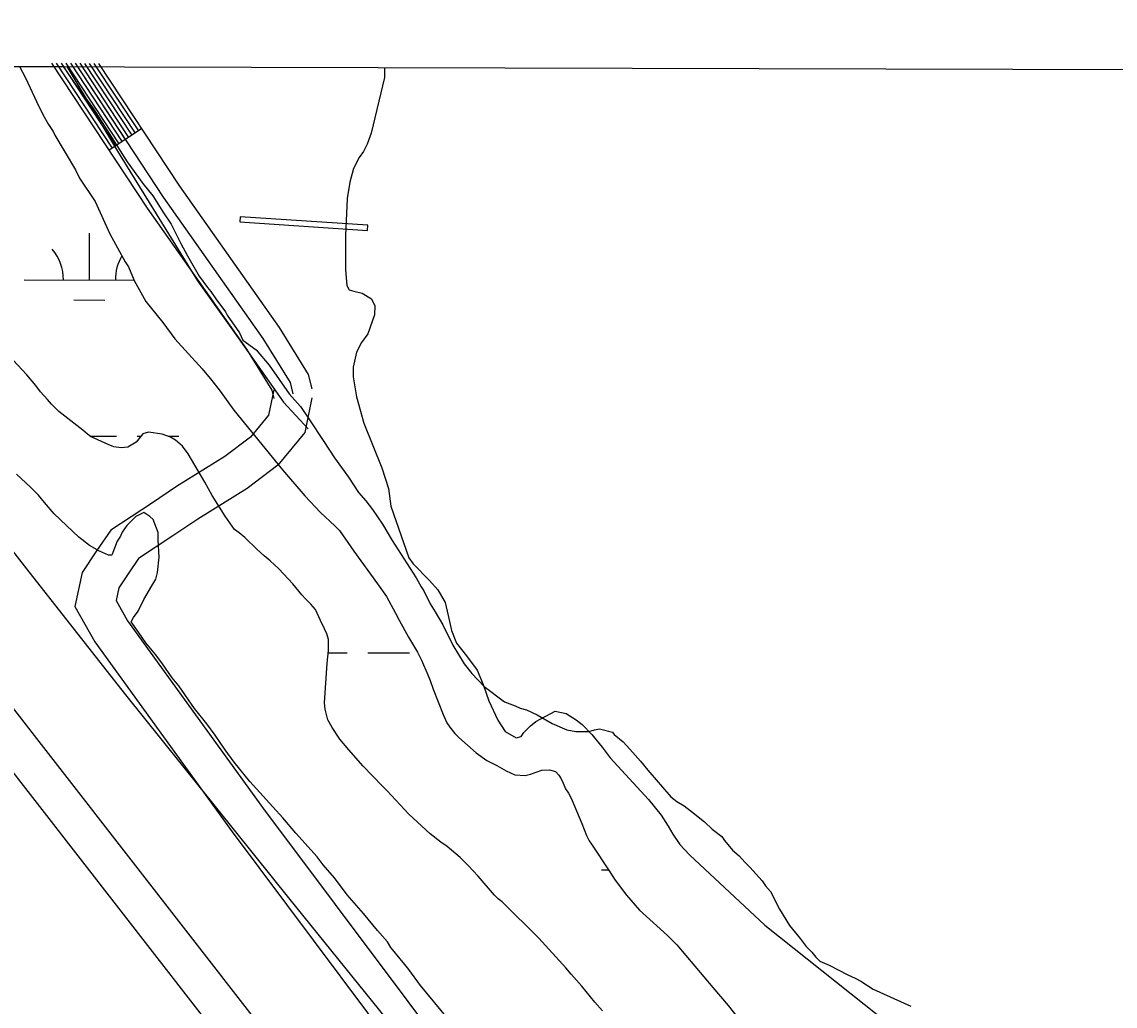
# Model space of a CAD drawing. Extents: x 3161514 to 3199414, y 831166 to 856601.
# Drawn here: x 3178194 to 3179035, y 854063 to 854820 of the extents above; entities that cross this region are included whole.
import ezdxf

# ---------------------------------------------------------------- set-up
doc = ezdxf.new("R2010")
doc.units = 0
for name, color, linetype in [('V-CHAN-DOCK', 7, 'Continuous'), ('V-GRID-FRAM', 7, 'Continuous'), ('V-LEVE-TOET', 7, 'Continuous'), ('V-ROAD-CNTR', 7, 'Continuous'), ('V-SITE-VEGE', 7, 'Continuous'), ('V-SURV-LINE', 7, 'Continuous'), ('V-TOPO-SHOR', 7, 'Continuous'), ('V-WETL-SWMP', 7, 'Continuous')]:
    doc.layers.add(name, color=color, linetype=linetype)

msp = doc.modelspace()

# ---------------------------------------------------------------- linework, layer by layer
at = {"layer": 'V-CHAN-DOCK'}
msp.add_lwpolyline([(3178361.86, 854666.19), (3178460.18, 854659.61), (3178460.45, 854663.57), (3178362.13, 854670.15), (3178361.86, 854666.19)], dxfattribs=at)
at = {"layer": 'V-GRID-FRAM'}
msp.add_lwpolyline([(3165761.05, 854820.03), (3197144.33, 854733.31), (3197102.01, 836546.11), (3165702.85, 836632.88), (3165761.05, 854820.03)], dxfattribs=at)
at = {"layer": 'V-LEVE-TOET'}
msp.add_lwpolyline([(3179994.33, 852911.24), (3179991.49, 852912.59), (3179985.2, 852914.68), (3179978.48, 852916.05), (3179968.33, 852918.82), (3179961.18, 852920.33), (3179946.58, 852925.49), (3179789.78, 853030.38), (3179511.99, 853221.46), (3179270.21, 853388.43), (3179044.29, 853553.25), (3178798.62, 853724.48), (3178677.76, 853812.82), (3178652.61, 853835.3), (3178632.43, 853860.68), (3178618.05, 853874.12), (3178506.19, 854013.89), (3178400.54, 854144.73), (3178274.13, 854302.37), (3178199.88, 854396.8), (3178082.37, 854547.52), (3177991.37, 854666.63), (3177903.88, 854775.22), (3177894.99, 854786.5)], dxfattribs=at)
at = {"layer": 'V-ROAD-CNTR'}
msp.add_line((3178286.36, 854737.76), (3178261.32, 854721.24), dxfattribs=at)
for points in [[(3178217.17, 854788.19), (3178290.61, 854676.82), (3178367.13, 854568.25), (3178386.53, 854536.77), (3178388.18, 854530.26)], [(3178220.77, 854788.18), (3178263.82, 854722.89)], [(3178224.37, 854788.17), (3178266.33, 854724.54)], [(3178227.97, 854788.16), (3178268.83, 854726.2)], [(3178228.77, 854785.58), (3178267.78, 854720.66), (3178329.38, 854620.86), (3178357.52, 854581.28), (3178395.49, 854527.36), (3178414.35, 854506.83)], [(3178231.57, 854788.15), (3178271.34, 854727.85)], [(3178235.17, 854788.14), (3178273.84, 854729.5)], [(3178235.17, 854788.14), (3178303.01, 854685.27), (3178379.65, 854576.51), (3178400.5, 854542.68), (3178402.72, 854533.95)], [(3178238.77, 854788.13), (3178276.34, 854731.15)], [(3178242.37, 854788.12), (3178278.85, 854732.8)], [(3178245.97, 854788.11), (3178281.35, 854734.45)], [(3178249.57, 854788.1), (3178283.86, 854736.11)], [(3178253.17, 854788.09), (3178315.4, 854693.72), (3178392.18, 854584.77), (3178414.48, 854548.6), (3178417.26, 854537.63)], [(3178388.03, 854537), (3178383.97, 854517.49), (3178370.18, 854500.63), (3178350.47, 854485.68), (3178313.15, 854462.59), (3178293.85, 854449.47), (3178262.6, 854429), (3178251.65, 854412.94), (3178240.67, 854396.4), (3178235.11, 854370.16), (3178250.29, 854343.03), (3178356.01, 854196.79), (3178522.47, 853974.32), (3178600.5, 853875.65), (3178636.76, 853831.35), (3178703.12, 853787.44), (3178876.97, 853659.01), (3179000.1, 853574.25), (3179053.41, 853549.08)], [(3178417.4, 854530.89), (3178411.85, 854504.18), (3178391.14, 854478.87), (3178367.46, 854460.92), (3178329.49, 854437.42), (3178310.5, 854424.52), (3178284.03, 854407.17), (3178276.54, 854396.19), (3178268.83, 854384.58), (3178266.8, 854374.97), (3178275.62, 854359.2), (3178380.18, 854214.57), (3178546.25, 853992.61), (3178623.87, 853894.46), (3178657.1, 853853.87), (3178720.32, 853812.03), (3178894.39, 853683.44), (3179015.11, 853600.34), (3179073.95, 853572.55)]]:
    msp.add_lwpolyline(points, dxfattribs=at)
at = {"layer": 'V-SITE-VEGE'}
for p, q in [((3177943.32, 854786.37), (3178225.95, 854785.59)), ((3178225.95, 854785.59), (3178237.22, 854769.24)), ((3178237.22, 854769.24), (3178241.66, 854763.63)), ((3178241.66, 854763.63), (3178249.27, 854753.02)), ((3178249.27, 854753.02), (3178275.33, 854712.44)), ((3178275.33, 854712.44), (3178287.4, 854695.59)), ((3178287.4, 854695.59), (3178295, 854686.24)), ((3178295, 854686.24), (3178303.27, 854673.13)), ((3178303.27, 854673.13), (3178308.99, 854664.39)), ((3178308.99, 854664.39), (3178312.18, 854658.14)), ((3178312.18, 854658.14), (3178316.64, 854649.39)), ((3178316.64, 854649.39), (3178321.74, 854640.02)), ((3178321.74, 854640.02), (3178330.65, 854624.4)), ((3178330.65, 854624.4), (3178337, 854615.66)), ((3178337, 854615.66), (3178339.53, 854612.55)), ((3178339.53, 854612.55), (3178343.34, 854606.93)), ((3178343.34, 854606.93), (3178350.96, 854596.95)), ((3178350.96, 854596.95), (3178352.23, 854594.45)), ((3178352.23, 854594.45), (3178361.76, 854580.72)), ((3178361.76, 854580.72), (3178364.31, 854575.09)), ((3178364.31, 854575.09), (3178374.41, 854567.64)), ((3178374.41, 854567.64), (3178384.55, 854555.8)), ((3178384.55, 854555.8), (3178399.79, 854533.96)), ((3178399.79, 854533.96), (3178408.66, 854523.99)), ((3178408.66, 854523.99), (3178415.01, 854514.63)), ((3178415.01, 854514.63), (3178426.45, 854497.15)), ((3178426.45, 854497.15), (3178434.71, 854484.67)), ((3178434.71, 854484.67), (3178445.5, 854469.69)), ((3178200.8, 854462.06), (3178190.05, 854472.01)), ((3178445.5, 854469.69), (3178453.12, 854457.83)), ((3178207.13, 854455.83), (3178200.8, 854462.06)), ((3178453.12, 854457.83), (3178458.82, 854451.6)), ((3178211.57, 854450.22), (3178207.13, 854455.83)), ((3178219.17, 854441.49), (3178211.57, 854450.22)), ((3178458.82, 854451.6), (3178463.9, 854444.74)), ((3178238.14, 854423.45), (3178219.17, 854441.49)), ((3178281.94, 854439.49), (3178275.1, 854432.54)), ((3178288.19, 854442.68), (3178281.94, 854439.49)), ((3178292.61, 854439.58), (3178288.19, 854442.68)), ((3178295.14, 854437.09), (3178292.61, 854439.58)), ((3178463.9, 854444.74), (3178471.52, 854433.5)), ((3178275.1, 854432.54), (3178271.37, 854427.48)), ((3178298.99, 854427.08), (3178295.14, 854437.09)), ((3178471.52, 854433.5), (3178479.15, 854421.01)), ((3178246.35, 854417.24), (3178238.14, 854423.45)), ((3178270.14, 854424.34), (3178267.66, 854420.55)), ((3178271.37, 854427.48), (3178270.14, 854424.34)), ((3178299.04, 854421.43), (3178298.99, 854427.08)), ((3178253.92, 854412.91), (3178246.35, 854417.24)), ((3178267.66, 854420.55), (3178263.36, 854409.85)), ((3178299.77, 854408.26), (3178299.04, 854421.43)), ((3178479.15, 854421.01), (3178497.59, 854392.29)), ((3178260.85, 854409.83), (3178253.92, 854412.91)), ((3178263.36, 854409.85), (3178260.85, 854409.83)), ((3178298.61, 854396.32), (3178299.77, 854408.26)), ((3178294.3, 854386.25), (3178297.4, 854391.3)), ((3178297.4, 854391.3), (3178298.61, 854396.32)), ((3178497.59, 854392.29), (3178501.41, 854385.42)), ((3178288.11, 854375.53), (3178294.3, 854386.25)), ((3178501.41, 854385.42), (3178503.32, 854382.3)), ((3178503.32, 854382.3), (3178508.42, 854372.3)), ((3178283.79, 854366.71), (3178288.11, 854375.53)), ((3178508.42, 854372.3), (3178512.23, 854366.05)), ((3178280.07, 854361.66), (3178283.79, 854366.71)), ((3178512.23, 854366.05), (3178517.97, 854356.06)), ((3178278.21, 854358.5), (3178280.07, 854361.66)), ((3178283.92, 854350.39), (3178278.21, 854358.5)), ((3178517.97, 854356.06), (3178525.62, 854340.43)), ((3178289.63, 854342.28), (3178283.92, 854350.39)), ((3178297.25, 854332.93), (3178289.63, 854342.28)), ((3178525.62, 854340.43), (3178534.53, 854326.07)), ((3178302.32, 854326.07), (3178297.25, 854332.93)), ((3178309.94, 854315.46), (3178302.32, 854326.07)), ((3178534.53, 854326.07), (3178540.24, 854318.58)), ((3178315.01, 854309.23), (3178309.94, 854315.46)), ((3178540.24, 854318.58), (3178549.73, 854308.62)), ((3178327.08, 854291.75), (3178315.01, 854309.23)), ((3178549.73, 854308.62), (3178565.51, 854296.83)), ((3178565.51, 854296.83), (3178573.7, 854293.75)), ((3178336.58, 854279.9), (3178327.08, 854291.75)), ((3178573.7, 854293.75), (3178577.48, 854291.9)), ((3178577.48, 854291.9), (3178582.51, 854290.69)), ((3178582.51, 854290.69), (3178590.7, 854286.99)), ((3178342.93, 854271.17), (3178336.58, 854279.9)), ((3178590.7, 854286.99), (3178602.05, 854280.18)), ((3178602.05, 854280.18), (3178613.39, 854275.25)), ((3178350.55, 854259.93), (3178342.93, 854271.17)), ((3178613.39, 854275.25), (3178620.3, 854274.05)), ((3178620.3, 854274.05), (3178630.34, 854274.13)), ((3178630.34, 854274.13), (3178634.72, 854275.42)), ((3178634.72, 854275.42), (3178638.48, 854276.08)), ((3178638.48, 854276.08), (3178648.54, 854273.65)), ((3178648.54, 854273.65), (3178649.81, 854271.78)), ((3178649.81, 854271.78), (3178656.76, 854266.18)), ((3178656.76, 854266.18), (3178661.83, 854260.58)), ((3178357.53, 854250.58), (3178350.55, 854259.93)), ((3178661.83, 854260.58), (3178670.06, 854251.23)), ((3178369.58, 854235.61), (3178357.53, 854250.58)), ((3178670.06, 854251.23), (3178675.77, 854244.38)), ((3178675.77, 854244.38), (3178693.51, 854223.81)), ((3178394.91, 854207.58), (3178369.58, 854235.61)), ((3178693.51, 854223.81), (3178697.93, 854220.08)), ((3178697.93, 854220.08), (3178703.6, 854216.99)), ((3178703.6, 854216.99), (3178709.29, 854212.64)), ((3178709.29, 854212.64), (3178719.4, 854204.57)), ((3178405.05, 854195.74), (3178394.91, 854207.58)), ((3178719.4, 854204.57), (3178725.09, 854198.96)), ((3178421.51, 854177.67), (3178405.05, 854195.74)), ((3178725.09, 854198.96), (3178732.66, 854193.38)), ((3178732.66, 854193.38), (3178734.57, 854190.25)), ((3178734.57, 854190.25), (3178740.91, 854182.77)), ((3178740.91, 854182.77), (3178745.96, 854178.42)), ((3178745.96, 854178.42), (3178750.4, 854173.44)), ((3178425.95, 854171.43), (3178421.51, 854177.67)), ((3178434.82, 854161.46), (3178425.95, 854171.43)), ((3178750.4, 854173.44), (3178754.19, 854169.7)), ((3178754.19, 854169.7), (3178763.7, 854159.11)), ((3178444.34, 854148.36), (3178434.82, 854161.46)), ((3178763.7, 854159.11), (3178766.23, 854155.37)), ((3178766.23, 854155.37), (3178770.04, 854151)), ((3178457.01, 854134.03), (3178444.34, 854148.36)), ((3178770.04, 854151), (3178777.05, 854137.25)), ((3178777.05, 854137.25), (3178784.68, 854124.76)), ((3178467.79, 854120.94), (3178457.01, 854134.03)), ((3178475.39, 854112.21), (3178467.79, 854120.94)), ((3178784.68, 854124.76), (3178792.92, 854114.79)), ((3178477.93, 854107.84), (3178475.39, 854112.21)), ((3178792.92, 854114.79), (3178797.37, 854108.55)), ((3178488.71, 854094.75), (3178477.93, 854107.84)), ((3178797.37, 854108.55), (3178801.79, 854104.19)), ((3178801.79, 854104.19), (3178804.96, 854100.45)), ((3178491.88, 854091.01), (3178488.71, 854094.75)), ((3178804.96, 854100.45), (3178808.12, 854097.34)), ((3178808.12, 854097.34), (3178815.06, 854094.26)), ((3178500.76, 854078.53), (3178491.88, 854091.01)), ((3178815.06, 854094.26), (3178829.55, 854086.85)), ((3178829.55, 854086.85), (3178835.22, 854084.38)), ((3178521.68, 854053.59), (3178500.76, 854078.53)), ((3178835.22, 854084.38), (3178839.63, 854081.91)), ((3178839.63, 854081.91), (3178849.1, 854075.71)), ((3178849.1, 854075.71), (3178878.07, 854062.76))]:
    msp.add_line(p, q, dxfattribs=at)
at = {"layer": 'V-SURV-LINE'}
for points in [[(3177778.39, 854817.94), (3178473.12, 853924.2)], [(3178449.43, 853905.8), (3177754.69, 854799.54)]]:
    msp.add_lwpolyline(points, dxfattribs=at)
at = {"layer": 'V-TOPO-SHOR'}
msp.add_lwpolyline([(3178473.21, 854784.9), (3178473.27, 854777.16), (3178462.92, 854734.41), (3178459.85, 854725.97), (3178457.04, 854720.24), (3178453.8, 854715.79), (3178449.3, 854707.33), (3178446.39, 854696.75), (3178444.35, 854684.18), (3178443.3, 854655.78), (3178443.08, 854629.24), (3178444.32, 854617.26), (3178445.92, 854613.99), (3178449.64, 854612.74), (3178456.07, 854611.22), (3178463.1, 854607), (3178465.85, 854601.6), (3178465.48, 854594.75), (3178460.46, 854580.01), (3178455.52, 854573.26), (3178451.59, 854565.95), (3178449.11, 854554.38), (3178449.18, 854546.81), (3178451.73, 854531.42), (3178457.31, 854511.21), (3178471, 854476.93), (3178476.13, 854460.99), (3178477.95, 854447.31), (3178491.97, 854407.76), (3178495.29, 854402.93), (3178507.81, 854390.19), (3178514.14, 854383.11), (3178519.79, 854373.31), (3178522.15, 854363.34), (3178524.67, 854351.66), (3178528.6, 854341.99), (3178536.24, 854332.35), (3178544.32, 854321.15), (3178548.98, 854310.34), (3178553.5, 854297.54), (3178560.33, 854282.75), (3178565.97, 854274.09), (3178574.57, 854269.31), (3178578.27, 854270.34), (3178580.39, 854273.21), (3178585.48, 854278.39), (3178589.59, 854281.71), (3178604.36, 854289.82), (3178612.8, 854288.03), (3178620.54, 854283.1), (3178625.28, 854279.43), (3178632.62, 854271.78), (3178640.54, 854262), (3178646.75, 854253.77), (3178676.26, 854221.62), (3178685.91, 854209.72), (3178691.41, 854201.2), (3178695.02, 854195.09), (3178700.22, 854187.15), (3178707.85, 854179.08), (3178765.65, 854125.18), (3178864.74, 854046.23)], dxfattribs=at)
at = {"layer": 'V-WETL-SWMP'}
for p, q in [((3178192.37, 854785.68), (3178197.04, 854776.92)), ((3178197.04, 854776.92), (3178205.65, 854758.37)), ((3178205.65, 854758.37), (3178210.52, 854748.83)), ((3178210.52, 854748.83), (3178214.81, 854740.96)), ((3178214.81, 854740.96), (3178218.24, 854735.63)), ((3178218.24, 854735.63), (3178219.67, 854732.82)), ((3178219.67, 854732.82), (3178235.4, 854706.16)), ((3178235.4, 854706.16), (3178238.56, 854699.7)), ((3178238.56, 854699.7), (3178250.55, 854681.75)), ((3178250.55, 854681.75), (3178262.03, 854657.02)), ((3178246.16, 854621.47), (3178246.26, 854657.47)), ((3178262.03, 854657.02), (3178273.77, 854635.4)), ((3178273.77, 854635.4), (3178276.34, 854631.47)), ((3178276.34, 854631.47), (3178280.65, 854621.07)), ((3178196.16, 854621.61), (3178280.53, 854621.37)), ((3178280.65, 854621.07), (3178289.53, 854604.79)), ((3178234.12, 854606.07), (3178258.12, 854606)), ((3178289.53, 854604.79), (3178302.63, 854588.82)), ((3178302.63, 854588.82), (3178312.04, 854576.2)), ((3178312.04, 854576.2), (3178332.82, 854552.96)), ((3178198.04, 854548.48), (3178176.99, 854570.88)), ((3178204.88, 854540.36), (3178198.04, 854548.48)), ((3178332.82, 854552.96), (3178340.5, 854544)), ((3178208.59, 854535.32), (3178204.88, 854540.36)), ((3178340.5, 854544), (3178346.77, 854535.87)), ((3178213.99, 854529.44), (3178208.59, 854535.32)), ((3178346.77, 854535.87), (3178357.33, 854521.29)), ((3178217.12, 854525.8), (3178213.99, 854529.44)), ((3178222.81, 854520.2), (3178217.12, 854525.8)), ((3178241.26, 854505.97), (3178222.81, 854520.2)), ((3178357.33, 854521.29), (3178394.65, 854475.34)), ((3178244.67, 854502.89), (3178241.26, 854505.97)), ((3178247.5, 854500.66), (3178244.67, 854502.89)), ((3178246.57, 854501.4), (3178266.99, 854501.34)), ((3178260.53, 854494.84), (3178247.5, 854500.66)), ((3178287.25, 854502.96), (3178282.23, 854496.71)), ((3178282.99, 854501.3), (3178285.91, 854501.29)), ((3178291.75, 854504.4), (3178287.25, 854502.96)), ((3178302.2, 854502.8), (3178291.75, 854504.4)), ((3178308.71, 854500.59), (3178302.2, 854502.8)), ((3178306.83, 854501.23), (3178314.99, 854501.21)), ((3178312.39, 854498.08), (3178308.71, 854500.59)), ((3178317.79, 854493.62), (3178312.39, 854498.08)), ((3178265.05, 854493.19), (3178260.53, 854494.84)), ((3178270.7, 854492.39), (3178265.05, 854493.19)), ((3178275.77, 854492.71), (3178270.7, 854492.39)), ((3178282.23, 854496.71), (3178275.77, 854492.71)), ((3178322.06, 854487.73), (3178317.79, 854493.62)), ((3178334.93, 854465.83), (3178322.06, 854487.73)), ((3178394.65, 854475.34), (3178412.01, 854455.46)), ((3178340.66, 854455.73), (3178334.93, 854465.83)), ((3178350.66, 854439.74), (3178340.66, 854455.73)), ((3178412.01, 854455.46), (3178423.96, 854442.59)), ((3178356.08, 854432.16), (3178350.66, 854439.74)), ((3178423.96, 854442.59), (3178435.04, 854432.24)), ((3178357.79, 854429.36), (3178356.08, 854432.16)), ((3178435.04, 854432.24), (3178438.46, 854428.6)), ((3178361.48, 854426.85), (3178357.79, 854429.36)), ((3178365.74, 854423.22), (3178361.48, 854426.85)), ((3178375.12, 854413.99), (3178365.74, 854423.22)), ((3178438.46, 854428.6), (3178449.58, 854412.9)), ((3178380.52, 854409.24), (3178375.12, 854413.99)), ((3178385.34, 854405.33), (3178380.52, 854409.24)), ((3178449.58, 854412.9), (3178467.84, 854387.67)), ((3178391.88, 854399.18), (3178385.34, 854405.33)), ((3178402.69, 854387.7), (3178391.88, 854399.18)), ((3178409.53, 854379.3), (3178402.69, 854387.7)), ((3178467.84, 854387.67), (3178474.69, 854377.85)), ((3178412.37, 854376.22), (3178409.53, 854379.3)), ((3178416.64, 854372.02), (3178412.37, 854376.22)), ((3178420.06, 854367.82), (3178416.64, 854372.02)), ((3178474.69, 854377.85), (3178481.56, 854365.21)), ((3178424.07, 854359.39), (3178420.06, 854367.82)), ((3178481.56, 854365.21), (3178484.42, 854359.6)), ((3178426.95, 854352.93), (3178424.07, 854359.39)), ((3178484.42, 854359.6), (3178491.58, 854346.68)), ((3178428.95, 854349.28), (3178426.95, 854352.93)), ((3178430.11, 854344.77), (3178428.95, 854349.28)), ((3178491.58, 854346.68), (3178498.44, 854335.18)), ((3178430.18, 854336.31), (3178430.11, 854344.77)), ((3178429.13, 854326.72), (3178430.18, 854336.31)), ((3178430.01, 854334.71), (3178444.44, 854334.67)), ((3178460.44, 854334.63), (3178492.44, 854334.54)), ((3178498.44, 854335.18), (3178501.59, 854329)), ((3178427.12, 854296.24), (3178429.13, 854326.72)), ((3178501.59, 854329), (3178506.48, 854317.76)), ((3178506.48, 854317.76), (3178508.21, 854313.26)), ((3178508.21, 854313.26), (3178510.52, 854306.51)), ((3178510.52, 854306.51), (3178518.29, 854287.11)), ((3178427.45, 854291.17), (3178427.12, 854296.24)), ((3178429.49, 854283), (3178427.45, 854291.17)), ((3178432.92, 854277.11), (3178429.49, 854283)), ((3178518.29, 854287.11), (3178521.16, 854280.65)), ((3178521.16, 854280.65), (3178523.45, 854277.28)), ((3178438.92, 854268.13), (3178432.92, 854277.11)), ((3178523.45, 854277.28), (3178527.15, 854272.52)), ((3178527.15, 854272.52), (3178530.28, 854269.44)), ((3178445.75, 854260.01), (3178438.92, 854268.13)), ((3178530.28, 854269.44), (3178543.63, 854257.7)), ((3178456.85, 854247.41), (3178445.75, 854260.01)), ((3178543.63, 854257.7), (3178551.86, 854251.85)), ((3178471.36, 854232.3), (3178456.85, 854247.41)), ((3178551.86, 854251.85), (3178559.5, 854247.96)), ((3178559.5, 854247.96), (3178566.87, 854243.79)), ((3178566.87, 854243.79), (3178573.38, 854240.74)), ((3178573.38, 854240.74), (3178581.28, 854240.24)), ((3178581.28, 854240.24), (3178585.5, 854241.12)), ((3178585.5, 854241.12), (3178594.22, 854244.29)), ((3178594.22, 854244.29), (3178600.14, 854244.62)), ((3178600.14, 854244.62), (3178604.67, 854243.25)), ((3178604.67, 854243.25), (3178607.23, 854240.45)), ((3178607.23, 854240.45), (3178608.94, 854237.65)), ((3178608.94, 854237.65), (3178610.66, 854234.28)), ((3178475.34, 854228.38), (3178471.36, 854232.3)), ((3178610.66, 854234.28), (3178612.39, 854230.06)), ((3178612.39, 854230.06), (3178614.67, 854226.69)), ((3178491.84, 854210.47), (3178475.34, 854228.38)), ((3178614.67, 854226.69), (3178616.68, 854222.76)), ((3178616.68, 854222.76), (3178625.01, 854203.37)), ((3178508.32, 854195.37), (3178491.84, 854210.47)), ((3178516.55, 854188.95), (3178508.32, 854195.37)), ((3178625.01, 854203.37), (3178628.47, 854194.09)), ((3178521.37, 854185.6), (3178516.55, 854188.95)), ((3178628.47, 854194.09), (3178630.48, 854189.88)), ((3178630.48, 854189.88), (3178632.48, 854187.35)), ((3178632.48, 854187.35), (3178645.9, 854166.88)), ((3178531.31, 854177.22), (3178521.37, 854185.6)), ((3178537.56, 854171.07), (3178531.31, 854177.22)), ((3178545.25, 854162.67), (3178537.56, 854171.07)), ((3178557.78, 854148.11), (3178545.25, 854162.67)), ((3178639.98, 854167.63), (3178645.41, 854167.62)), ((3178645.9, 854166.88), (3178650.47, 854159.58)), ((3178650.47, 854159.58), (3178659.31, 854148.09)), ((3178560.62, 854145.31), (3178557.78, 854148.11)), ((3178563.74, 854143.08), (3178560.62, 854145.31)), ((3178659.31, 854148.09), (3178669.27, 854136.61)), ((3178591.89, 854115.11), (3178563.74, 854143.08)), ((3178669.27, 854136.61), (3178685.18, 854122.35)), ((3178685.18, 854122.35), (3178691.15, 854116.76)), ((3178612.66, 854092.15), (3178591.89, 854115.11)), ((3178691.15, 854116.76), (3178697.97, 854110.05)), ((3178697.97, 854110.05), (3178725.59, 854076.99)), ((3178616.65, 854087.39), (3178612.66, 854092.15)), ((3178624.9, 854078.15), (3178616.65, 854087.39)), ((3178634.87, 854065.82), (3178624.9, 854078.15)), ((3178725.59, 854076.99), (3178737.55, 854063.27)), ((3178640.85, 854059.1), (3178634.87, 854065.82)), ((3178737.55, 854063.27), (3178769.18, 854023.2))]:
    msp.add_line(p, q, dxfattribs=at)
for centre, start, end in [((3178190.92, 854622.1), 359.06989, 40.61354), ((3178301.41, 854621.79), 148.82711, 180.61354)]:
    msp.add_arc(centre, 35.25, start, end, dxfattribs=at)

doc.saveas('drawing.dxf')
